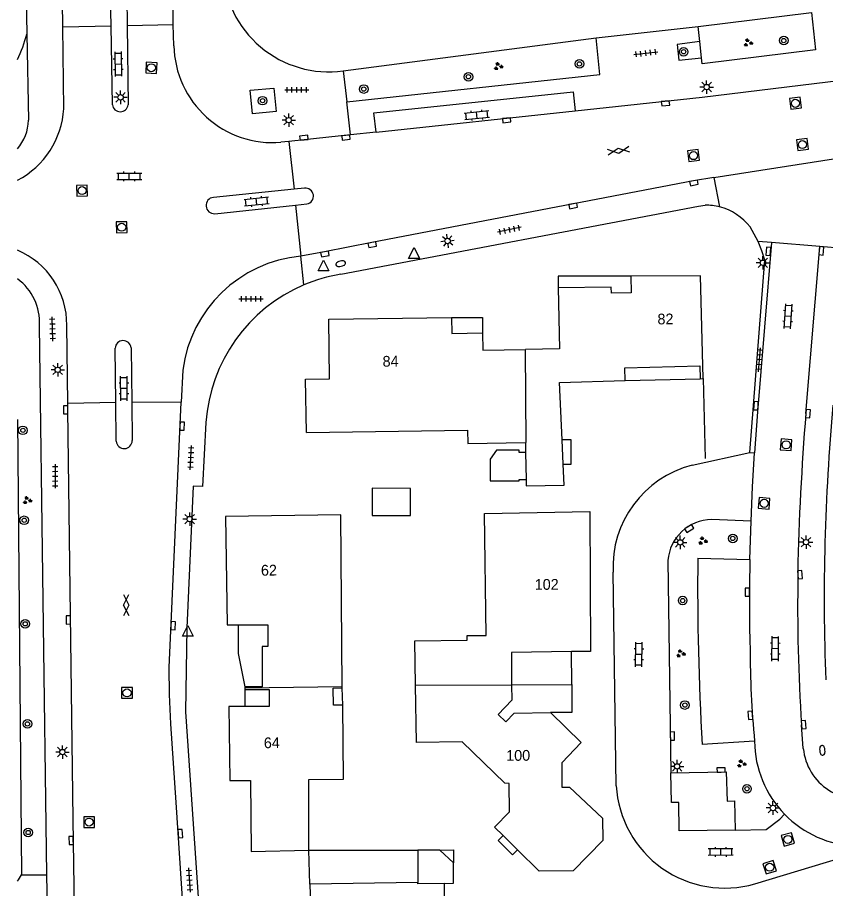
# Model space of a CAD drawing. Extents: x 131000 to 133013, y 393000 to 396501.
# Drawn here: x 131000 to 131075.2, y 395717 to 395798 of the extents above; entities that cross this region are included whole.
import ezdxf

# ---------------------------------------------------------------- set-up
doc = ezdxf.new("R2010")
doc.units = 0
for name, color, linetype in [('gg-afsc-muur', 7, 'Continuous'), ('gg-anno-huisnummerreeks BGT', 7, 'Continuous'), ('gg-bbg-gedigitaliseerde bebouwing', 7, 'Continuous'), ('gg-bbg-gedigitaliseerde bijgebouw', 7, 'Continuous'), ('gg-bbg-gedigitaliseerde overbouw', 7, 'Continuous'), ('gg-bbg-hoofdgebouw', 7, 'Continuous'), ('gg-bbg-luifel en loopbrug', 7, 'Continuous'), ('gg-bbg-tussenscheiding', 7, 'Continuous'), ('gg-knt-BGT kruinlijn', 7, 'Continuous'), ('gg-knt-verharding', 7, 'Continuous'), ('gg-knt-verharding nz', 7, 'Continuous'), ('gt-grn-vlakafsluiter', 7, 'Continuous'), ('gt-grn-weggrens', 7, 'Continuous'), ('gt-symb-boom', 7, 'Continuous'), ('gt-symb-brandkraan', 7, 'Continuous'), ('gt-symb-gesloten verharding', 7, 'Continuous'), ('gt-symb-groenvak', 7, 'Continuous'), ('gt-symb-klinker verharding', 7, 'Continuous'), ('gt-symb-kolk', 7, 'Continuous'), ('gt-symb-lichtmast', 7, 'Continuous'), ('gt-symb-rioolschacht', 7, 'Continuous'), ('gt-symb-tegel verharding', 7, 'Continuous'), ('gt-symb-waterafsluiter', 7, 'Continuous')]:
    doc.layers.add(name, color=color, linetype=linetype)

# ---------------------------------------------------------------- blocks, each defined once
blk = doc.blocks.new('gt0-KL1')
at = {"layer": 'gt-symb-klinker verharding'}
for p, q in [((-1.15, 0.3), (1.15, 0.3)), ((-1, -0.3), (-1, 0.3)), ((-0.5, 0.3), (-0.5, 0.45)), ((0, -0.3), (0, 0.3)), ((0.5, 0.3), (0.5, 0.45)), ((1, -0.3), (1, 0.3)), ((-1.15, -0.3), (1.15, -0.3)), ((-0.5, -0.45), (-0.5, -0.3)), ((0.5, -0.45), (0.5, -0.3))]:
    blk.add_line(p, q, dxfattribs=at)
blk = doc.blocks.new('gt0-KOLK')
at = {"layer": 'gt-symb-kolk'}
blk.add_lwpolyline([(0, 0), (0.375, 0), (0.375, 0.4), (-0.375, 0.4), (-0.375, 0), (0, 0)], dxfattribs=at)
blk = doc.blocks.new('gt0-BOOM')
at = {"layer": 'gt-symb-boom'}
for radius in [0.4, 0.2]:
    blk.add_circle((0, 0), radius, dxfattribs=at)
blk = doc.blocks.new('gt0-GRVAK')
at = {"layer": 'gt-symb-groenvak'}
for p, q in [((-0.11, 0.189), (-0.228, 0.24)), ((-0.182, 0.153), (0.088, 0.153)), ((-0.091, 0.211), (-0.156, 0.322)), ((-0.047, 0.214), (-0.047, 0.393)), ((-0.004, 0.211), (0.061, 0.322)), ((0.015, 0.189), (0.133, 0.24)), ((0.262, -0.052), (0.197, 0.059)), ((0.305, -0.049), (0.305, 0.13)), ((0.349, -0.052), (0.414, 0.059)), ((-0.245, -0.228), (-0.363, -0.177)), ((-0.318, -0.264), (-0.047, -0.264)), ((-0.226, -0.206), (-0.291, -0.095)), ((-0.183, -0.203), (-0.183, -0.024)), ((-0.139, -0.206), (-0.074, -0.095)), ((-0.12, -0.228), (-0.002, -0.177)), ((0.243, -0.074), (0.125, -0.023)), ((0.17, -0.11), (0.441, -0.11)), ((0.368, -0.074), (0.486, -0.023))]:
    blk.add_line(p, q, dxfattribs=at)
blk = doc.blocks.new('gt0-TEG1')
at = {"layer": 'gt-symb-tegel verharding'}
for p, q in [((-1.125, 0), (1.125, 0)), ((-0.9, -0.25), (-0.9, 0.25)), ((-0.45, -0.25), (-0.45, 0.25)), ((0, -0.25), (0, 0.25)), ((0.45, -0.25), (0.45, 0.25)), ((0.9, -0.25), (0.9, 0.25))]:
    blk.add_line(p, q, dxfattribs=at)
blk = doc.blocks.new('gt0-LMAST')
at = {"layer": 'gt-symb-lichtmast'}
for p, q in [((-0.182, 0.173), (-0.447, 0.438)), ((-0.005, 0.246), (-0.005, 0.621)), ((0.172, 0.173), (0.437, 0.438)), ((-0.255, -0.004), (-0.63, -0.004)), ((-0.182, -0.181), (-0.447, -0.446)), ((-0.005, -0.254), (-0.005, -0.629)), ((0.437, -0.446), (0.172, -0.181)), ((0.245, -0.004), (0.62, -0.004))]:
    blk.add_line(p, q, dxfattribs=at)
blk.add_circle((-0.005, -0.004), 0.25, dxfattribs=at)
blk = doc.blocks.new('gt0-RS')
at = {"layer": 'gt-symb-rioolschacht'}
blk.add_lwpolyline([(-0.5, -0.5), (0.5, -0.5), (0.5, 0.5), (-0.5, 0.5)], close=True, dxfattribs=at)
blk.add_circle((0, 0), 0.375, dxfattribs=at)
blk = doc.blocks.new('gt0-BR')
at = {"layer": 'gt-symb-brandkraan'}
for centre, radius, start, end in [((-0.244, 0), 0.206, 107.56694, 252.43307), ((0.599, -2.664), 3, 106.89205, 107.56694), ((0, -0.691), 0.938, 73.10799, 106.89205), ((-0.599, -2.664), 3, 72.43309, 73.10799), ((0.244, 0), 0.206, 287.56695, 72.43309), ((0.599, 2.664), 3, 252.43307, 253.10797), ((0, 0.691), 0.938, 253.10797, 286.89206), ((-0.599, 2.664), 3, 286.89206, 287.56695)]:
    blk.add_arc(centre, radius, start, end, dxfattribs=at)
blk = doc.blocks.new('gt0-WAFSL')
at = {"layer": 'gt-symb-waterafsluiter'}
for p, q in [((-0.5, -0.333), (0, 0.667)), ((0, 0.667), (0.5, -0.333)), ((0.5, -0.333), (-0.5, -0.333))]:
    blk.add_line(p, q, dxfattribs=at)
blk = doc.blocks.new('gt0-GESVH1')
at = {"layer": 'gt-symb-gesloten verharding'}
for p, q in [((-0.992, -0.261), (0.008, 0.239)), ((0.008, -0.261), (-0.992, 0.239)), ((0.008, 0.239), (1.008, -0.261)), ((1.008, 0.239), (0.008, -0.261))]:
    blk.add_line(p, q, dxfattribs=at)

msp = doc.modelspace()

# ---------------------------------------------------------------- linework, layer by layer
at = {"layer": 'gg-afsc-muur'}
msp.add_line((131063.824, 395764.403), (131064.019, 395756.966), dxfattribs=at)
at = {"layer": 'gg-bbg-gedigitaliseerde bebouwing'}
for p, q in [((131047.29, 395758.46), (131047.304, 395757.529)), ((131047.343, 395755.031), (131047.352, 395754.425)), ((131030.22, 395735.62), (131030.219, 395735.74)), ((131046.55, 395720.571), (131045.215, 395721.887)), ((131027.132, 395720.529), (131037.268, 395720.529)), ((131039.8, 395714.205), (131039.77, 395717.44))]:
    msp.add_line(p, q, dxfattribs=at)
for points in [[(131026.902, 395759.39), (131041.896, 395759.601), (131041.913, 395758.379), (131047.29, 395758.46)], [(131030.219, 395735.74), (131030.1, 395751.72), (131019.366, 395751.57)], [(131037.061, 395735.89), (131037, 395740), (131041.86, 395740.06), (131041.86, 395740.49), (131043.62, 395740.51), (131043.48, 395751.85), (131053.276, 395752.027)], [(131045.215, 395721.887), (131044.42, 395722.67), (131045.81, 395724.08), (131045.77, 395726.72), (131045.37, 395726.75), (131041.41, 395730.6), (131037.14, 395730.54), (131037.061, 395735.89)], [(131030.28, 395734.03), (131029.43, 395734.01), (131029.4, 395735.6), (131030.22, 395735.62)], [(131027.132, 395720.529), (131027.132, 395727.1), (131030.36, 395727.13), (131030.28, 395734.03)], [(131051.744, 395718.616), (131048.562, 395718.587), (131046.55, 395720.571)]]:
    msp.add_lwpolyline(points, dxfattribs=at)
at = {"layer": 'gg-bbg-gedigitaliseerde bijgebouw'}
for p, q in [((131039.31, 395720.542), (131037.268, 395720.529)), ((131040.588, 395719.36), (131039.31, 395720.542))]:
    msp.add_line(p, q, dxfattribs=at)
for points in [[(131047.304, 395757.529), (131046.697, 395757.529), (131046.697, 395757.735), (131044.611, 395757.735), (131044.005, 395756.91), (131044.005, 395754.908), (131046.697, 395754.908), (131046.697, 395755.031), (131047.343, 395755.031)], [(131033.019, 395754.198), (131033.017, 395751.67), (131036.584, 395751.667), (131036.586, 395754.195), (131033.019, 395754.198)], [(131039.77, 395717.44), (131040.6, 395717.445), (131040.588, 395719.36)]]:
    msp.add_lwpolyline(points, dxfattribs=at)
at = {"layer": 'gg-bbg-gedigitaliseerde overbouw'}
msp.add_lwpolyline([(131020.555, 395741.485), (131020.553, 395738.82), (131021.172, 395735.717)], dxfattribs=at)
at = {"layer": 'gg-bbg-hoofdgebouw'}
for p, q in [((131063.554, 395764.396), (131063.824, 395764.403)), ((131050.811, 395756.447), (131050.708, 395758.72)), ((131021.172, 395735.717), (131021.172, 395735.614)), ((131021.172, 395735.614), (131021.172, 395735.468)), ((131027.226, 395717.349), (131027.132, 395720.529))]:
    msp.add_line(p, q, dxfattribs=at)
for points in [[(131063.824, 395764.403), (131063.573, 395773.983), (131057.1, 395773.925)], [(131057.1, 395773.925), (131057.119, 395772.38), (131055.286, 395772.355), (131055.278, 395772.913), (131050.333, 395772.866)], [(131050.333, 395772.866), (131050.45, 395767.17), (131047.282, 395767.112)], [(131026.902, 395759.39), (131026.83, 395764.36), (131029.058, 395764.391), (131028.98, 395769.94), (131040.41, 395770.1)], [(131040.41, 395770.1), (131040.44, 395768.6), (131043.28, 395768.65)], [(131043.28, 395768.65), (131043.31, 395767.04), (131047.282, 395767.112)], [(131056.576, 395764.214), (131056.545, 395765.404), (131063.523, 395765.586), (131063.554, 395764.396)], [(131050.708, 395758.72), (131050.468, 395764.055), (131056.576, 395764.214)], [(131047.352, 395754.425), (131050.899, 395754.492), (131050.811, 395756.447)], [(131019.366, 395751.57), (131019.526, 395741.486), (131020.555, 395741.485)], [(131053.276, 395752.027), (131053.359, 395739.024), (131051.581, 395739)], [(131020.555, 395741.485), (131023.324, 395741.484), (131023.323, 395739.465), (131022.774, 395739.465), (131022.772, 395735.717), (131021.172, 395735.717)], [(131051.581, 395739), (131045.981, 395738.926), (131046, 395735.91)], [(131046, 395735.91), (131046.009, 395734.481), (131044.75, 395733.151), (131045.46, 395732.465), (131046.229, 395733.287), (131049.625, 395733.333)], [(131021.172, 395735.468), (131023.421, 395735.466), (131023.42, 395733.887), (131021.171, 395733.888)], [(131021.171, 395733.888), (131019.672, 395733.889), (131019.758, 395727.01), (131021.705, 395727.019), (131021.774, 395720.389), (131027.132, 395720.529)], [(131049.625, 395733.333), (131052.491, 395730.535), (131050.667, 395728.652), (131050.676, 395726.393), (131051.386, 395726.375), (131054.47, 395723.508), (131054.498, 395721.429), (131051.744, 395718.616)], [(131027.226, 395717.349), (131027.312, 395714.418), (131019.895, 395714.224), (131019.931, 395710.58)]]:
    msp.add_lwpolyline(points, dxfattribs=at)
at = {"layer": 'gg-bbg-luifel en loopbrug'}
for p, q in [((131056.576, 395764.214), (131063.554, 395764.396)), ((131051.601, 395735.945), (131051.581, 395739)), ((131046, 395735.91), (131051.601, 395735.945)), ((131021.172, 395735.468), (131021.171, 395733.888)), ((131030.28, 395734.03), (131030.22, 395735.62))]:
    msp.add_line(p, q, dxfattribs=at)
for points in [[(131057.1, 395773.925), (131050.333, 395773.925), (131050.333, 395772.866)], [(131040.41, 395770.1), (131043.28, 395770.1), (131043.28, 395768.65)], [(131050.811, 395756.447), (131051.532, 395756.447), (131051.532, 395758.72), (131050.708, 395758.72)], [(131051.601, 395735.945), (131051.617, 395733.346), (131049.625, 395733.333)], [(131045.215, 395721.887), (131044.757, 395721.423), (131046.092, 395720.107), (131046.55, 395720.571)], [(131039.31, 395720.542), (131040.58, 395720.55), (131040.588, 395719.36)]]:
    msp.add_lwpolyline(points, dxfattribs=at)
at = {"layer": 'gg-bbg-tussenscheiding'}
for p, q in [((131047.304, 395757.529), (131047.343, 395755.031)), ((131037.061, 395735.89), (131046, 395735.91)), ((131030.219, 395735.74), (131021.172, 395735.614)), ((131037.268, 395720.529), (131037.268, 395717.53)), ((131037.268, 395717.53), (131027.226, 395717.349))]:
    msp.add_line(p, q, dxfattribs=at)
for points in [[(131047.29, 395758.46), (131047.37, 395758.46), (131047.282, 395767.112)], [(131039.77, 395717.44), (131037.27, 395717.4), (131037.268, 395717.53)]]:
    msp.add_lwpolyline(points, dxfattribs=at)
at = {"layer": 'gg-knt-BGT kruinlijn'}
for p, q in [((131000, 395847.766), (131000.863, 395796.46)), ((131000, 395760.612), (131000.39, 395718.24))]:
    msp.add_line(p, q, dxfattribs=at)
for centre, radius, start, end in [((130988.5, 395799.627), 12.762, 334.30339, 345.63325), ((130990.294, 395724.276), 11.763, 325.60321, 329.12627)]:
    msp.add_arc(centre, radius, start, end, dxfattribs=at)
at = {"layer": 'gg-knt-verharding'}
for p, q in [((131008.712, 395797.224), (131008.651, 395800.751)), ((131010.192, 395800.751), (131010.227, 395797.261)), ((131063.363, 395797.154), (131073.921, 395798.458)), ((131004.225, 395797.153), (131008.712, 395797.224)), ((131004.316, 395789.522), (131004.225, 395797.153)), ((131008.84, 395789.89), (131008.712, 395797.224)), ((131010.227, 395797.261), (131014.513, 395797.359)), ((131010.227, 395797.261), (131010.3, 395789.889)), ((131014.558, 395795.373), (131014.513, 395797.359)), ((131053.86, 395796.127), (131063.363, 395797.154)), ((131063.521, 395795.762), (131063.363, 395797.154)), ((131000.863, 395796.46), (131001.042, 395788.447)), ((131030.325, 395793.035), (131053.86, 395796.127)), ((131063.692, 395794.257), (131063.521, 395795.762)), ((131030.325, 395793.035), (131030.678, 395790.16)), ((131033.38, 395787.344), (131051.921, 395789.328)), ((131033.38, 395787.344), (131031.003, 395787.078)), ((131025.259, 395786.454), (131024.525, 395786.391)), ((131025.259, 395786.454), (131025.749, 395782.023)), ((131026.721, 395782.12), (131025.749, 395782.023)), ((131025.749, 395782.023), (131018.24, 395781.27)), ((131018.37, 395779.749), (131025.878, 395780.546)), ((131025.878, 395780.546), (131026.95, 395780.66)), ((131025.878, 395780.546), (131026.381, 395775.789)), ((131074.682, 395776.696), (131070.185, 395777.069)), ((131073.386, 395761.155), (131074.682, 395776.696)), ((131002.745, 395718.24), (131002.062, 395769.347)), ((131004.706, 395762.092), (131004.598, 395769.381)), ((131009.158, 395762.178), (131009.1, 395767.23)), ((131010.58, 395767.27), (131010.639, 395762.192)), ((131015.401, 395765.192), (131015.239, 395762.199)), ((131009.158, 395762.178), (131004.706, 395762.092)), ((131009.2, 395758.57), (131009.158, 395762.178)), ((131015.239, 395762.199), (131010.639, 395762.192)), ((131010.639, 395762.192), (131010.68, 395758.639)), ((131062.8, 395756.339), (131068.191, 395757.543)), ((131068.191, 395757.543), (131068.622, 395757.507)), ((131068.296, 395751.145), (131064.624, 395751.292)), ((131068.189, 395747.573), (131068.296, 395751.145)), ((131060.548, 395747.488), (131060.827, 395727.707)), ((131063.333, 395747.698), (131068.189, 395747.573)), ((131055.74, 395726.527), (131055.447, 395746.384)), ((131072.633, 395746.403), (131072.653, 395746.139)), ((131073.156, 395729.991), (131072.984, 395732.192)), ((131068.617, 395730.662), (131063.747, 395730.37)), ((131016.133, 395704.741), (131014.781, 395724.953)), ((131005.483, 395704.577), (131005.187, 395723.382)), ((131003.003, 395702.256), (131002.745, 395718.24))]:
    msp.add_line(p, q, dxfattribs=at)
for points in [[(131014.513, 395797.359), (131014.466, 395800.593), (131014.138, 395840.441)], [(131004.225, 395797.153), (131004.202, 395799.471), (131004.156, 395800.505), (131003.897, 395819.281)], [(131073.921, 395798.458), (131074.301, 395795.01), (131063.755, 395793.706), (131063.692, 395794.257)], [(131030.678, 395790.16), (131054.201, 395792.716), (131053.86, 395796.127)], [(131063.521, 395795.762), (131061.422, 395795.508), (131061.571, 395794.026), (131063.692, 395794.257)], [(131051.921, 395789.328), (131063.751, 395790.59), (131080.773, 395792.67)], [(131021.656, 395791.239), (131023.859, 395791.446), (131024.097, 395789.271), (131021.89, 395789.045), (131021.656, 395791.239)], [(131033.38, 395787.344), (131033.183, 395789.128), (131051.722, 395791.088), (131051.921, 395789.328)], [(131031.003, 395787.078), (131026.688, 395786.62), (131025.259, 395786.454)], [(131064.831, 395783.116), (131078.341, 395785.23), (131078.854, 395785.293)], [(131064.831, 395783.116), (131062.94, 395782.82), (131032.988, 395777.058), (131028.59, 395776.197), (131026.381, 395775.789)], [(131030.1, 395774.12), (131063.404, 395780.449), (131064.024, 395780.539)], [(131068.942, 395777.172), (131068.596, 395777.858), (131068.205, 395778.516)], [(131068.191, 395757.543), (131069.577, 395775.421), (131069.297, 395776.308), (131068.942, 395777.172)], [(131070.185, 395777.069), (131068.901, 395761.324), (131068.622, 395757.507)], [(131005.187, 395723.382), (131004.699, 395761.5), (131004.706, 395762.092)], [(131014.781, 395724.953), (131014.293, 395732.287), (131014.153, 395735), (131014.122, 395737.519), (131015.239, 395762.199)], [(131017.551, 395760.333), (131017.226, 395754.351), (131016.375, 395754.382), (131015.766, 395741.214), (131015.631, 395733.397), (131017.006, 395713.444), (131017.955, 395701.819)], [(131068.296, 395751.145), (131068.438, 395754.327), (131068.622, 395757.507)], [(131060.827, 395727.707), (131065.99, 395727.8), (131066.054, 395725.096), (131066.763, 395725.109), (131066.815, 395722.391)], [(131066.815, 395722.391), (131069.695, 395722.442), (131070.978, 395723.409), (131071.405, 395723.872)], [(131068.657, 395717.397), (131077.993, 395720.205), (131078.083, 395720.906)]]:
    msp.add_lwpolyline(points, dxfattribs=at)
for centre, radius, start, end in [((131029.004, 395802.86), 9.914, 182.29612, 277.6594), ((131023.787, 395795.593), 9.231, 181.36389, 274.58741), ((130996.292, 395789.999), 8.038, 297.47137, 356.599), ((131009.57, 395789.974), 0.735, 186.55257, 353.36894), ((130996.636, 395788.629), 4.41, 319.71641, 357.63141), ((131026.82, 395781.388), 0.739, 280.14458, 97.68377), ((131018.321, 395780.511), 0.763, 96.06609, 273.70432), ((131064.104, 395775.378), 5.161, 75.84871, 90.89018), ((131064.104, 395775.371), 5.168, 37.47887, 75.86122), ((130997.133, 395769.455), 7.465, 359.429, 67.4181), ((131027.496, 395763.647), 12.194, 95.2475, 172.71867), ((131032.566, 395759.251), 15.072, 99.41735, 113.05824), ((130997.094, 395769.64), 4.976, 356.62329, 54.27465), ((131032.562, 395759.275), 15.049, 113.08039, 175.96813), ((131009.841, 395767.198), 0.742, 5.55243, 177.54388), ((131276.605, 395743.899), 201.504, 174.86489, 182.14169), ((131328.19, 395740.754), 255.619, 175.42226, 178.73361), ((131009.939, 395758.629), 0.741, 184.59932, 0.73926), ((131065.205, 395746.87), 9.77, 104.24948, 182.8496), ((131064.677, 395747.15), 4.142, 90.72693, 175.31919), ((131313.744, 395745.012), 250.426, 179.38542, 183.35188), ((131244.638, 395743.243), 172.009, 179.03538, 183.68367), ((131078.453, 395730.733), 9.836, 180.4156, 224.23088), ((131078.374, 395730.515), 5.244, 185.73374, 288.4074), ((131065.834, 395727.105), 10.11, 183.27723, 286.21586), ((131078.443, 395730.718), 9.819, 224.20651, 267.89718)]:
    msp.add_arc(centre, radius, start, end, dxfattribs=at)
at = {"layer": 'gg-knt-verharding nz'}
msp.add_lwpolyline([(131066.815, 395722.391), (131061.614, 395722.312), (131061.584, 395724.958), (131060.875, 395724.96), (131060.827, 395727.707)], dxfattribs=at)
for centre, radius, start, end in [((131233.858, 395743.583), 165.717, 178.62031, 181.46331), ((131163.558, 395739.628), 95.363, 180.16627, 185.39474)]:
    msp.add_arc(centre, radius, start, end, dxfattribs=at)
at = {"layer": 'gt-grn-vlakafsluiter'}
msp.add_line((131000.39, 395718.24), (131002.745, 395718.24), dxfattribs=at)
at = {"layer": 'gt-grn-weggrens'}
for p, q in [((131031.003, 395787.078), (131030.678, 395790.16)), ((131064.831, 395783.116), (131065.366, 395780.383)), ((131070.185, 395777.069), (131068.942, 395777.172)), ((131076.849, 395776.516), (131074.682, 395776.696)), ((131026.663, 395773.119), (131026.381, 395775.789))]:
    msp.add_line(p, q, dxfattribs=at)

# ---------------------------------------------------------------- block references
at = {"layer": 'gt-symb-boom'}
for p in [(131071.337, 395795.861), (131062.017, 395794.82), (131052.315, 395793.687), (131041.981, 395792.495), (131032.241, 395791.35), (131022.825, 395790.267), (131000.508, 395759.592), (131000.632, 395751.221), (131066.589, 395749.538), (131061.926, 395743.755), (131000.73, 395741.586), (131062.136, 395734.031), (131000.933, 395732.277), (131067.914, 395726.245), (131001.002, 395722.17)]:
    msp.add_blockref('gt0-BOOM', p, dxfattribs=at)
at = {"layer": 'gt-symb-brandkraan'}
for p, rotation in [((131030.091, 395775.098), 12.479071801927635), ((131074.927, 395729.811), -84.14690869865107)]:
    msp.add_blockref('gt0-BR', p, dxfattribs=dict(at, rotation=rotation))
at = {"layer": 'gt-symb-gesloten verharding'}
for p, rotation in [((131055.951, 395785.616), 7.757425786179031), ((131010.136, 395743.333), -89.25519682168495)]:
    msp.add_blockref('gt0-GESVH1', p, dxfattribs=dict(at, rotation=rotation))
at = {"layer": 'gt-symb-groenvak'}
for p in [(131068.004, 395795.655), (131044.757, 395793.458), (131000.905, 395753.073), (131063.791, 395749.305), (131061.734, 395738.819), (131067.395, 395728.568)]:
    msp.add_blockref('gt0-GRVAK', p, dxfattribs=at)
at = {"layer": 'gt-symb-klinker verharding'}
for p, rotation in [((131009.379, 395793.68), -89.19791148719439), ((131042.771, 395788.922), 6.030008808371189), ((131022.268, 395780.891), 5.739098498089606), ((131071.738, 395770.205), 86.21640974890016), ((131009.917, 395763.483), 90.6875163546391), ((131057.847, 395738.743), 89.5416435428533), ((131070.551, 395739.276), 89.54164354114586), ((131065.461, 395720.347), -179.59893609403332)]:
    msp.add_blockref('gt0-KL1', p, dxfattribs=dict(at, rotation=rotation))
msp.add_blockref('gt0-KL1', (131010.418, 395783.222), dxfattribs=at)
at = {"layer": 'gt-symb-kolk'}
for p, rotation in [((131060.303, 395790.223), -173.96999119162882), ((131045.515, 395788.644), -173.91299166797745), ((131026.688, 395786.62), 6.030008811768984), ((131030.558, 395787.028), -173.62817759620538), ((131062.942, 395782.812), -169.8027944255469), ((131051.695, 395780.665), -169.04956573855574), ((131032.988, 395777.058), -168.17329607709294), ((131070.111, 395776.236), 85.35527839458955), ((131074.647, 395776.314), -95.2774060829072), ((131028.59, 395776.197), -169.5106101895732), ((131004.699, 395761.5), 89.31248364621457), ((131068.941, 395761.859), 85.69798887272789), ((131073.386, 395761.155), -94.75888566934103), ((131015.131, 395759.987), -92.80805306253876), ((131062.425, 395750.627), -147.04099012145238), ((131072.653, 395746.139), -85.58371655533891), ((131068.144, 395744.526), 89.65622944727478), ((131004.931, 395741.947), 90.74480317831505), ((131014.295, 395741.433), -92.80805306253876), ((131068.42, 395733.075), 93.95503763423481), ((131072.984, 395732.192), -85.5265935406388), ((131060.776, 395731.144), -89.19791148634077), ((131065.5, 395727.794), 1.088488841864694), ((131014.973, 395722.06), -86.0449623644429), ((131005.204, 395721.429), 90.74480317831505)]:
    msp.add_blockref('gt0-KOLK', p, dxfattribs=dict(at, rotation=rotation))
at = {"layer": 'gt-symb-lichtmast'}
for p in [(131064.161, 395791.539), (131009.608, 395790.584), (131025.26, 395788.456), (131069.396, 395775.187), (131003.759, 395765.228), (131016.041, 395751.338), (131061.703, 395749.17), (131073.415, 395749.192), (131004.193, 395729.66), (131061.414, 395728.326), (131070.337, 395724.455)]:
    msp.add_blockref('gt0-LMAST', p, dxfattribs=at)
at = {"layer": 'gt-symb-lichtmast', "rotation": 6.030008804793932}
msp.add_blockref('gt0-LMAST', (131040.05, 395777.214), dxfattribs=at)
at = {"layer": 'gt-symb-rioolschacht'}
for p, rotation in [((131012.468, 395793.332), 176.73114704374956), ((131072.419, 395790.021), 7.0042592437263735), ((131073.07, 395786.181), 7.004259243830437), ((131062.931, 395785.154), 7.004259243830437), ((131006.018, 395781.9), -178.3388879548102), ((131009.703, 395778.493), -178.91151115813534), ((131071.56, 395758.244), -95.22036163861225), ((131069.507, 395752.798), 85.17923392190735), ((131071.718, 395721.524), -74.99108632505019), ((131070.023, 395718.936), 107.16594605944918)]:
    msp.add_blockref('gt0-RS', p, dxfattribs=dict(at, rotation=rotation))
for p in [(131010.203, 395735.163), (131006.67, 395723.139)]:
    msp.add_blockref('gt0-RS', p, dxfattribs=at)
at = {"layer": 'gt-symb-tegel verharding'}
for p, rotation in [((131058.492, 395794.691), 6.947410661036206), ((131045.783, 395778.255), -168.2293739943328), ((131003.267, 395769.015), 91.77560052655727), ((131069.075, 395766.158), 85.17923392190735), ((131016.146, 395757.051), 87.4208525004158), ((131003.514, 395755.329), -89.25519682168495), ((131016.007, 395717.746), -86.3307459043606)]:
    msp.add_blockref('gt0-TEG1', p, dxfattribs=dict(at, rotation=rotation))
for p in [(131026.006, 395791.274), (131021.747, 395771.832)]:
    msp.add_blockref('gt0-TEG1', p, dxfattribs=at)
at = {"layer": 'gt-symb-waterafsluiter'}
for p in [(131036.92, 395775.928), (131028.495, 395774.763), (131015.874, 395740.777)]:
    msp.add_blockref('gt0-WAFSL', p, dxfattribs=at)

# ---------------------------------------------------------------- texts
at = {"layer": 'gg-anno-huisnummerreeks BGT'}
for s, rotation, p in [('82', 0.5, (131059.585, 395769.447)), ('84', 0.8, (131033.999, 395765.51)), ('62', 0.9, (131022.677, 395746.065)), ('102', 0.3, (131048.157, 395744.75)), ('64', 0.7, (131022.943, 395730.009)), ('100', 0.2, (131045.501, 395728.842))]:
    msp.add_text(s, height=1, rotation=rotation, dxfattribs=at).set_placement(p)

doc.saveas('drawing.dxf')
